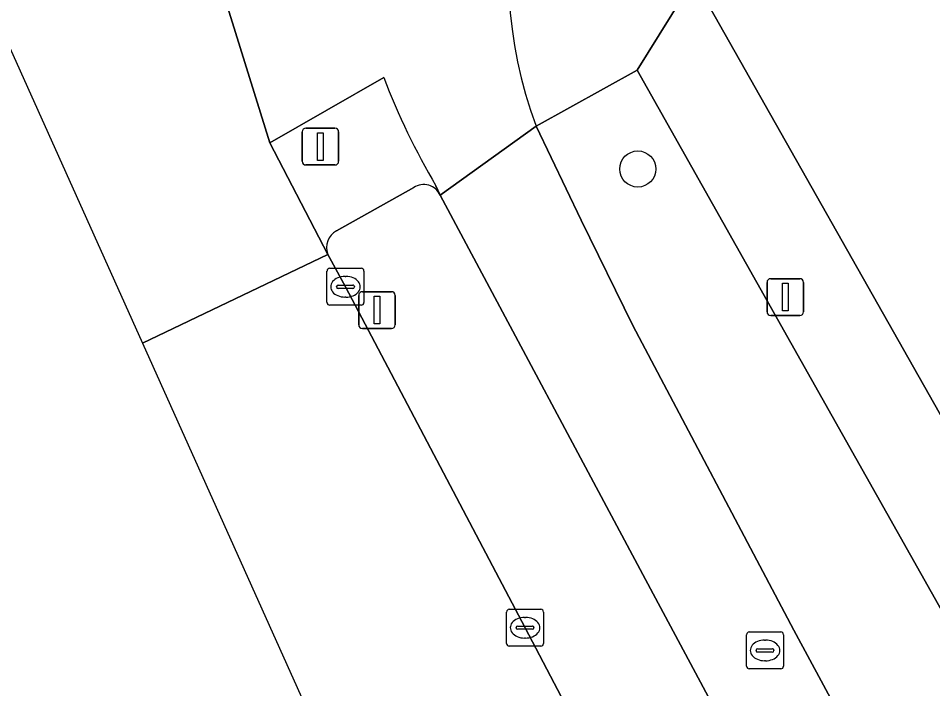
# Model space of a CAD drawing. Extents: x 159680 to 160786, y 387323 to 388340.
# Drawn here: x 159806.71 to 159831.48, y 387740.35 to 387758.52 of the extents above; entities that cross this region are included whole.
import ezdxf

# ---------------------------------------------------------------- set-up
doc = ezdxf.new("R2010")
doc.units = 0
for name, color, linetype in [('IMGEO_Berm_groen', 7, 'Continuous'), ('IMGEO_Boom', 7, 'Continuous'), ('IMGEO_Erf', 7, 'Continuous'), ('IMGEO_Fietspad_gesloten', 7, 'Continuous'), ('IMGEO_Kolk', 7, 'Continuous'), ('IMGEO_Lichtmast', 7, 'Continuous'), ('IMGEO_Rijbaan_regionaal_gesloten', 7, 'Continuous'), ('IMGEO_Rioolput', 7, 'Continuous'), ('IMGEO_Verkeersregelinstallatiepaal', 7, 'Continuous'), ('IMGEO_Voetpad_open', 7, 'Continuous')]:
    doc.layers.add(name, color=color, linetype=linetype)

msp = doc.modelspace()

# ---------------------------------------------------------------- linework, layer by layer
at = {"layer": 'IMGEO_Berm_groen'}
for points in [[(159823.476, 387757.109), (159820.741, 387755.598), (159821.957, 387753.044), (159823.358, 387750.191), (159827.719, 387741.932), (159831.544, 387734.828), (159834.141, 387730.225), (159837.367, 387725.2), (159837.644, 387724.763)], [(159847.442, 387713.648), (159847.883, 387713.881), (159836.437, 387734.091), (159823.476, 387757.109)], [(159817.425, 387753.931), (159815.336, 387752.755)], [(159825.058, 387740.779), (159823.913, 387742.922), (159818.142, 387753.725)], [(159815.098, 387752.12), (159815.145, 387752.03), (159815.576, 387751.241), (159820.439, 387741.999), (159824.353, 387734.532), (159828.311, 387727.069), (159828.413, 387726.872)], [(159835.164, 387723.046), (159834.581, 387723.871), (159834.469, 387723.803), (159831.409, 387729.059), (159831.043, 387729.687), (159829.757, 387731.975), (159825.058, 387740.779)]]:
    msp.add_lwpolyline(points, dxfattribs=at)
for centre, radius, start, end in [((159817.694, 387753.516), 0.494, 24.9766, 122.9638), ((159815.567, 387752.306), 0.505, 117.2621, 201.6456)]:
    msp.add_arc(centre, radius, start, end, dxfattribs=at)
at = {"layer": 'IMGEO_Boom'}
msp.add_circle((159823.492, 387754.433), 0.489, dxfattribs=at)
at = {"layer": 'IMGEO_Erf'}
msp.add_lwpolyline([(159824.569, 387760.364), (159825.014, 387759.589), (159832.352, 387746.607), (159840.566, 387732.077)], dxfattribs=at)
at = {"layer": 'IMGEO_Fietspad_gesloten'}
for points in [[(159812.174, 387759.504), (159813.524, 387755.145), (159816.613, 387756.909)], [(159818.027, 387753.979), (159818.142, 387753.725), (159820.741, 387755.598)], [(159837.644, 387724.763), (159837.367, 387725.2), (159834.141, 387730.225), (159831.544, 387734.828), (159827.719, 387741.932), (159823.358, 387750.191), (159821.957, 387753.044), (159820.741, 387755.598), (159818.142, 387753.725), (159823.913, 387742.922), (159825.058, 387740.779), (159829.757, 387731.975), (159831.043, 387729.687), (159831.409, 387729.059), (159834.469, 387723.803), (159834.581, 387723.871), (159835.164, 387723.046)]]:
    msp.add_lwpolyline(points, dxfattribs=at)
for centre, radius, start, end in [((159831.586, 387759.689), 11.591, 130.2554, 200.6677), ((159834.76, 387763.861), 19.433, 200.9601, 210.5633)]:
    msp.add_arc(centre, radius, start, end, dxfattribs=at)
at = {"layer": 'IMGEO_Kolk'}
for p, q in [((159815.15, 387751.741), (159816.002, 387751.741)), ((159815.075, 387750.815), (159815.075, 387751.667)), ((159815.563, 387751.521), (159815.588, 387751.521)), ((159816.076, 387751.667), (159816.076, 387750.815)), ((159815.334, 387751.235), (159815.334, 387751.247)), ((159815.772, 387751.198), (159815.374, 387751.198)), ((159815.377, 387751.284), (159815.775, 387751.284)), ((159815.818, 387751.247), (159815.818, 387751.235)), ((159815.586, 387750.961), (159815.561, 387750.961)), ((159816.002, 387750.741), (159815.15, 387750.741)), ((159819.938, 387741.573), (159819.938, 387742.425)), ((159820.013, 387742.499), (159820.865, 387742.499)), ((159820.426, 387742.279), (159820.451, 387742.279)), ((159820.939, 387742.425), (159820.939, 387741.573)), ((159820.24, 387742.042), (159820.638, 387742.042)), ((159820.197, 387741.993), (159820.197, 387742.005)), ((159820.635, 387741.956), (159820.237, 387741.956)), ((159820.681, 387742.005), (159820.681, 387741.993)), ((159820.449, 387741.719), (159820.424, 387741.719)), ((159820.865, 387741.499), (159820.013, 387741.499))]:
    msp.add_line(p, q, dxfattribs=at)
for points in [[(159815.15, 387751.741), (159816.002, 387751.741)], [(159815.075, 387750.815), (159815.075, 387751.667)], [(159816.076, 387751.667), (159816.076, 387750.815)], [(159816.002, 387750.741), (159815.15, 387750.741)], [(159819.938, 387741.573), (159819.938, 387742.425)], [(159820.013, 387742.499), (159820.865, 387742.499)], [(159820.939, 387742.425), (159820.939, 387741.573)], [(159820.865, 387741.499), (159820.013, 387741.499)]]:
    msp.add_lwpolyline(points, dxfattribs=at)
for centre, radius, start, end in [((159815.152, 387751.665), 0.0765, 91.552, 178.448), ((159815.152, 387751.665), 0.0765, 91.552, 178.448), ((159816, 387751.665), 0.0765, 1.552, 88.448), ((159816, 387751.665), 0.0765, 1.552, 88.448), ((159815.374, 387751.244), 0.0403, 85.8775, 175.7526), ((159815.371, 387751.234), 0.0366, 178.938, 274.7102), ((159815.775, 387751.241), 0.043, 264.8664, 352.4533), ((159815.779, 387751.246), 0.0386, 1.7309, 96.639), ((159815.152, 387750.817), 0.0765, 181.552, 268.448), ((159815.152, 387750.817), 0.0765, 181.552, 268.448), ((159816, 387750.817), 0.0765, 271.552, 358.448), ((159816, 387750.817), 0.0765, 271.552, 358.448), ((159820.015, 387742.423), 0.0765, 91.552, 178.448), ((159820.015, 387742.423), 0.0765, 91.552, 178.448), ((159820.863, 387742.423), 0.0765, 1.552, 88.448), ((159820.863, 387742.423), 0.0765, 1.552, 88.448), ((159820.237, 387742.002), 0.0403, 85.8775, 175.7526), ((159820.642, 387742.004), 0.0386, 1.7309, 96.639), ((159820.234, 387741.992), 0.0366, 178.938, 274.7102), ((159820.638, 387741.999), 0.043, 264.8664, 352.4533), ((159820.015, 387741.575), 0.0765, 181.552, 268.448), ((159820.015, 387741.575), 0.0765, 181.552, 268.448), ((159820.863, 387741.575), 0.0765, 271.552, 358.448), ((159820.863, 387741.575), 0.0765, 271.552, 358.448)]:
    msp.add_arc(centre, radius, start, end, dxfattribs=at)
for centre, major_axis, ratio, start_param, end_param in [((159815.562, 387751.241), (-0.387, 0.002), 0.722429, 4.712389, 7.853982), ((159815.587, 387751.241), (-0.39, 0.002), 0.717154, 1.570796, 4.712389), ((159820.425, 387741.999), (-0.387, 0.002), 0.722429, 4.712389, 7.853982), ((159820.45, 387741.999), (-0.39, 0.002), 0.717154, 1.570796, 4.712389)]:
    msp.add_ellipse(centre, major_axis=major_axis, ratio=ratio, start_param=start_param, end_param=end_param, dxfattribs=at)
at = {"layer": 'IMGEO_Lichtmast'}
for p, q in [((159827.093, 387751.46), (159827.883, 387751.46)), ((159827.883, 387751.46), (159827.093, 387751.46)), ((159826.993, 387750.56), (159826.993, 387751.36)), ((159826.993, 387751.36), (159826.993, 387750.56)), ((159827.983, 387751.36), (159827.983, 387750.56)), ((159827.983, 387750.56), (159827.983, 387751.36)), ((159815.934, 387750.208), (159815.934, 387751.008)), ((159815.934, 387751.008), (159815.934, 387750.208)), ((159816.034, 387751.108), (159816.824, 387751.108)), ((159816.824, 387751.108), (159816.034, 387751.108)), ((159816.924, 387751.008), (159816.924, 387750.208)), ((159816.924, 387750.208), (159816.924, 387751.008)), ((159827.883, 387750.46), (159827.093, 387750.46)), ((159827.093, 387750.46), (159827.883, 387750.46)), ((159816.824, 387750.108), (159816.034, 387750.108)), ((159816.034, 387750.108), (159816.824, 387750.108))]:
    msp.add_line(p, q, dxfattribs=at)
for points in [[(159827.413, 387751.335), (159827.563, 387751.335), (159827.563, 387750.585), (159827.413, 387750.585), (159827.413, 387751.335)], [(159816.354, 387750.983), (159816.504, 387750.983), (159816.504, 387750.233), (159816.354, 387750.233), (159816.354, 387750.983)]]:
    msp.add_lwpolyline(points, dxfattribs=at)
for centre, start, end in [((159827.093, 387751.36), 90, 180), ((159827.093, 387751.36), 90, 180), ((159827.883, 387751.36), 0, 90), ((159827.883, 387751.36), 360, 90), ((159816.034, 387751.008), 90, 180), ((159816.034, 387751.008), 90, 180), ((159816.824, 387751.008), 0, 90), ((159816.824, 387751.008), 360, 90), ((159827.093, 387750.56), 180, 270), ((159827.093, 387750.56), 180, 270), ((159827.883, 387750.56), 270, 0), ((159827.883, 387750.56), 270, 0), ((159816.034, 387750.208), 180, 270), ((159816.034, 387750.208), 180, 270), ((159816.824, 387750.208), 270, 0), ((159816.824, 387750.208), 270, 0)]:
    msp.add_arc(centre, 0.1, start, end, dxfattribs=at)
at = {"layer": 'IMGEO_Rijbaan_regionaal_gesloten'}
for points in [[(159794.19, 387786.903), (159797.209, 387778.365), (159810.076, 387749.708), (159815.098, 387752.12), (159813.524, 387755.145), (159812.174, 387759.504)], [(159828.413, 387726.872), (159828.311, 387727.069), (159824.353, 387734.532), (159820.439, 387741.999), (159815.576, 387751.241), (159815.145, 387752.03), (159815.098, 387752.12), (159810.076, 387749.708), (159816.74, 387734.865), (159822.125, 387724.899), (159825.687, 387718.531), (159844.298, 387688.688)]]:
    msp.add_lwpolyline(points, dxfattribs=at)
at = {"layer": 'IMGEO_Rioolput'}
for p, q in [((159826.439, 387740.958), (159826.439, 387741.81)), ((159826.514, 387741.884), (159827.366, 387741.884)), ((159827.44, 387741.81), (159827.44, 387740.958)), ((159826.927, 387741.664), (159826.952, 387741.664)), ((159826.698, 387741.378), (159826.698, 387741.39)), ((159827.136, 387741.341), (159826.738, 387741.341)), ((159826.741, 387741.427), (159827.139, 387741.427)), ((159827.182, 387741.39), (159827.182, 387741.378)), ((159826.95, 387741.104), (159826.925, 387741.104)), ((159827.366, 387740.884), (159826.514, 387740.884))]:
    msp.add_line(p, q, dxfattribs=at)
for points in [[(159826.439, 387740.958), (159826.439, 387741.81)], [(159826.514, 387741.884), (159827.366, 387741.884)], [(159827.44, 387741.81), (159827.44, 387740.958)], [(159827.366, 387740.884), (159826.514, 387740.884)]]:
    msp.add_lwpolyline(points, dxfattribs=at)
for centre, radius, start, end in [((159826.516, 387741.808), 0.0765, 91.552, 178.448), ((159826.516, 387741.808), 0.0765, 91.552, 178.448), ((159827.364, 387741.808), 0.0765, 1.552, 88.448), ((159827.364, 387741.808), 0.0765, 1.552, 88.448), ((159826.738, 387741.387), 0.0403, 85.8775, 175.7526), ((159826.735, 387741.377), 0.0366, 178.938, 274.7102), ((159827.139, 387741.384), 0.043, 264.8664, 352.4533), ((159827.143, 387741.389), 0.0386, 1.7309, 96.639), ((159826.516, 387740.96), 0.0765, 181.552, 268.448), ((159826.516, 387740.96), 0.0765, 181.552, 268.448), ((159827.364, 387740.96), 0.0765, 271.552, 358.448), ((159827.364, 387740.96), 0.0765, 271.552, 358.448)]:
    msp.add_arc(centre, radius, start, end, dxfattribs=at)
for centre, major_axis, ratio, start_param, end_param in [((159826.926, 387741.384), (-0.387, 0.002), 0.722429, 4.712389, 7.853982), ((159826.951, 387741.384), (-0.39, 0.002), 0.717154, 1.570796, 4.712389)]:
    msp.add_ellipse(centre, major_axis=major_axis, ratio=ratio, start_param=start_param, end_param=end_param, dxfattribs=at)
at = {"layer": 'IMGEO_Verkeersregelinstallatiepaal'}
for p, q in [((159814.401, 387754.642), (159814.401, 387755.442)), ((159814.401, 387755.442), (159814.401, 387754.642)), ((159814.501, 387755.542), (159815.291, 387755.542)), ((159815.291, 387755.542), (159814.501, 387755.542)), ((159815.391, 387755.442), (159815.391, 387754.642)), ((159815.391, 387754.642), (159815.391, 387755.442)), ((159815.291, 387754.542), (159814.501, 387754.542)), ((159814.501, 387754.542), (159815.291, 387754.542))]:
    msp.add_line(p, q, dxfattribs=at)
msp.add_lwpolyline([(159814.821, 387755.417), (159814.971, 387755.417), (159814.971, 387754.667), (159814.821, 387754.667), (159814.821, 387755.417)], dxfattribs=at)
for centre, start, end in [((159814.501, 387755.442), 90, 180), ((159814.501, 387755.442), 90, 180), ((159815.291, 387755.442), 0, 90), ((159815.291, 387755.442), 360, 90), ((159814.501, 387754.642), 180, 270), ((159814.501, 387754.642), 180, 270), ((159815.291, 387754.642), 270, 0), ((159815.291, 387754.642), 270, 0)]:
    msp.add_arc(centre, 0.1, start, end, dxfattribs=at)
at = {"layer": 'IMGEO_Voetpad_open'}
for points in [[(159820.741, 387755.598), (159823.476, 387757.109), (159825.014, 387759.589), (159824.569, 387760.364)], [(159866.365, 387688.698), (159861.884, 387695.822), (159856.385, 387704.612), (159855.275, 387706.413), (159852.398, 387711.107), (159851.67, 387712.351), (159849.124, 387716.699), (159840.566, 387732.077), (159832.352, 387746.607), (159825.014, 387759.589), (159823.476, 387757.109), (159836.437, 387734.091), (159847.883, 387713.881), (159847.442, 387713.648)], [(159816.613, 387756.909), (159813.524, 387755.145), (159815.098, 387752.12)], [(159815.336, 387752.755), (159817.425, 387753.931)], [(159818.142, 387753.725), (159818.027, 387753.979)]]:
    msp.add_lwpolyline(points, dxfattribs=at)
for centre, radius, start, end in [((159831.586, 387759.689), 11.591, 130.2554, 200.6677), ((159834.76, 387763.861), 19.433, 200.9601, 210.5633), ((159817.694, 387753.516), 0.494, 24.9766, 122.9638), ((159815.567, 387752.306), 0.505, 117.2621, 201.6456)]:
    msp.add_arc(centre, radius, start, end, dxfattribs=at)

doc.saveas('drawing.dxf')
